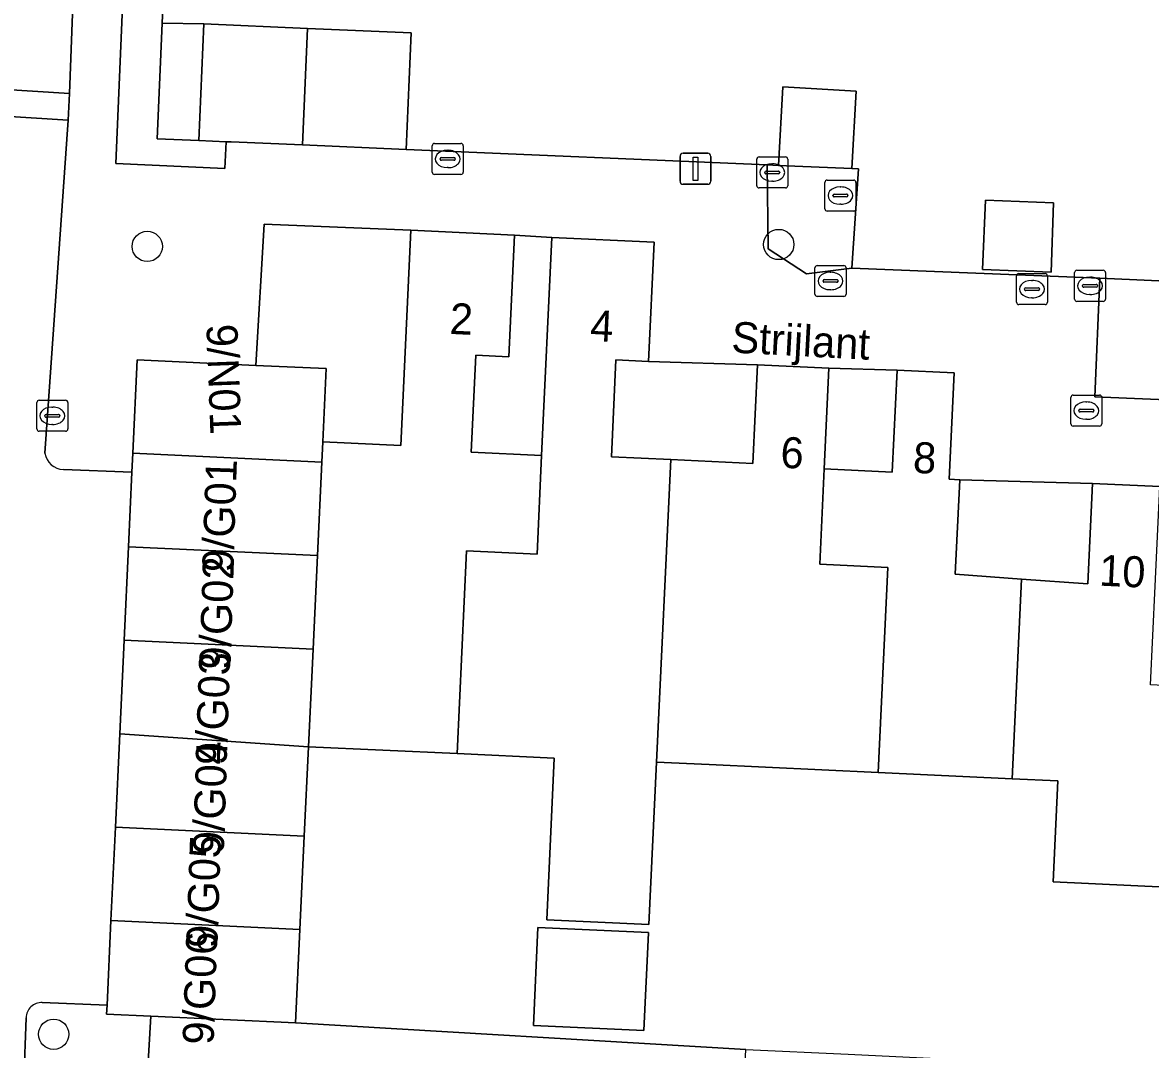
# Model space of a CAD drawing. Extents: x 162989 to 165008, y 383432 to 384338.
# Drawn here: x 164453.95 to 164490.32, y 383673.41 to 383706.53 of the extents above; entities that cross this region are included whole.
import ezdxf

# ---------------------------------------------------------------- set-up
doc = ezdxf.new("R2010")
doc.units = 0
for name, color, linetype in [('IMGEO_Boom', 7, 'Continuous'), ('IMGEO_Erf', 7, 'Continuous'), ('IMGEO_Groenvoorziening', 7, 'Continuous'), ('IMGEO_Kolk', 7, 'Continuous'), ('IMGEO_Lichtmast', 7, 'Continuous'), ('IMGEO_Openbare_ruimte_label', 7, 'Continuous'), ('IMGEO_Pand', 7, 'Continuous'), ('IMGEO_Pand_nummerreeks', 7, 'Continuous'), ('IMGEO_Rijbaan_lokaal_open', 7, 'Continuous'), ('IMGEO_Rioolput', 7, 'Continuous'), ('IMGEO_Voetpad_open', 7, 'Continuous')]:
    doc.layers.add(name, color=color, linetype=linetype)

msp = doc.modelspace()

# ---------------------------------------------------------------- linework, layer by layer
at = {"layer": 'IMGEO_Boom'}
for centre in [(164457.973, 383699.31), (164478.338, 383699.371), (164454.955, 383673.902)]:
    msp.add_circle(centre, 0.489, dxfattribs=at)
at = {"layer": 'IMGEO_Erf'}
for points in [[(164458.65, 383710.873), (164458.452, 383706.508), (164459.801, 383706.482), (164463.14, 383706.338), (164466.481, 383706.194), (164466.319, 383702.436), (164477.961, 383701.935), (164478.326, 383701.919), (164478.474, 383704.453), (164480.839, 383704.315), (164480.693, 383701.817), (164480.912, 383701.808), (164480.695, 383698.608), (164488.69, 383698.28), (164492.025, 383698.138)], [(164492.198, 383678.579), (164487.187, 383678.813), (164487.34, 383682.073), (164485.867, 383682.142), (164481.543, 383682.345), (164476.098, 383682.6), (164474.398, 383682.68), (164474.152, 383677.44), (164470.854, 383677.595), (164471.098, 383682.804), (164467.966, 383682.951), (164463.17, 383683.175), (164463.035, 383680.294), (164462.894, 383677.279), (164462.753, 383674.265), (164477.272, 383673.411), (164480.575, 383673.257), (164483.879, 383673.102), (164483.694, 383669.149), (164493.26, 383668.763)]]:
    msp.add_lwpolyline(points, dxfattribs=at)
for points in [[(164459.801, 383706.482), (164458.452, 383706.508), (164458.291, 383702.782), (164459.639, 383702.724)], [(164487.119, 383698.479), (164484.91, 383698.57), (164485.001, 383700.8), (164487.198, 383700.71)], [(164463.742, 383695.367), (164463.632, 383693.002), (164466.145, 383692.884), (164466.471, 383699.831), (164461.74, 383700.022), (164461.477, 383695.473)], [(164469.812, 383699.674), (164469.628, 383695.747), (164468.564, 383695.797), (164468.417, 383692.674), (164470.688, 383692.567), (164471.017, 383699.602)], [(164474.138, 383695.599), (164473.089, 383695.648), (164472.943, 383692.525), (164474.857, 383692.435), (164477.504, 383692.311), (164477.653, 383695.492)], [(164479.958, 383695.384), (164479.806, 383692.132), (164481.999, 383692.029), (164482.154, 383695.317)], [(164484.173, 383691.786), (164484.031, 383688.742), (164486.168, 383688.582), (164488.303, 383688.423), (164488.455, 383691.664)], [(164474.14, 383677.178), (164474.139, 383677.175), (164473.991, 383674.018), (164470.425, 383674.185), (164470.573, 383677.346)]]:
    msp.add_lwpolyline(points, close=True, dxfattribs=at)
at = {"layer": 'IMGEO_Groenvoorziening'}
for points in [[(164458.65, 383710.873), (164458.669, 383711.3), (164457.36, 383711.359), (164456.956, 383701.979), (164460.473, 383701.818), (164460.52, 383702.686), (164459.639, 383702.724), (164458.291, 383702.782), (164458.452, 383706.508)], [(164480.912, 383701.808), (164480.693, 383701.817), (164478.326, 383701.919), (164477.961, 383701.935), (164478.001, 383699.227), (164479.231, 383698.422), (164480.695, 383698.608)]]:
    msp.add_lwpolyline(points, close=True, dxfattribs=at)
at = {"layer": 'IMGEO_Kolk'}
for p, q in [((164467.161, 383701.703), (164467.161, 383702.555)), ((164467.236, 383702.629), (164468.088, 383702.629)), ((164467.649, 383702.409), (164467.674, 383702.409)), ((164468.162, 383702.555), (164468.162, 383701.703)), ((164467.42, 383702.123), (164467.42, 383702.135)), ((164467.858, 383702.086), (164467.46, 383702.086)), ((164467.463, 383702.172), (164467.861, 383702.172)), ((164467.904, 383702.135), (164467.904, 383702.123)), ((164477.627, 383701.268), (164477.627, 383702.12)), ((164477.702, 383702.194), (164478.554, 383702.194)), ((164478.115, 383701.974), (164478.14, 383701.974)), ((164478.628, 383702.12), (164478.628, 383701.268)), ((164468.088, 383701.629), (164467.236, 383701.629)), ((164467.672, 383701.849), (164467.647, 383701.849)), ((164477.886, 383701.688), (164477.886, 383701.7)), ((164478.324, 383701.651), (164477.926, 383701.651)), ((164477.929, 383701.737), (164478.327, 383701.737)), ((164478.37, 383701.7), (164478.37, 383701.688)), ((164478.138, 383701.414), (164478.113, 383701.414)), ((164478.554, 383701.194), (164477.702, 383701.194)), ((164486.004, 383697.506), (164486.004, 383698.358)), ((164486.079, 383698.432), (164486.931, 383698.432)), ((164487.005, 383698.358), (164487.005, 383697.506)), ((164486.306, 383697.975), (164486.704, 383697.975)), ((164486.492, 383698.212), (164486.517, 383698.212)), ((164486.263, 383697.926), (164486.263, 383697.938)), ((164486.701, 383697.889), (164486.303, 383697.889)), ((164486.515, 383697.652), (164486.49, 383697.652)), ((164486.747, 383697.938), (164486.747, 383697.926)), ((164486.931, 383697.432), (164486.079, 383697.432)), ((164454.486, 383694.347), (164455.338, 383694.347)), ((164454.411, 383693.421), (164454.411, 383694.273)), ((164454.899, 383694.127), (164454.924, 383694.127)), ((164455.412, 383694.273), (164455.412, 383693.421)), ((164454.67, 383693.841), (164454.67, 383693.853)), ((164455.108, 383693.804), (164454.71, 383693.804)), ((164454.713, 383693.89), (164455.111, 383693.89)), ((164455.154, 383693.853), (164455.154, 383693.841)), ((164455.338, 383693.347), (164454.486, 383693.347)), ((164454.922, 383693.567), (164454.897, 383693.567))]:
    msp.add_line(p, q, dxfattribs=at)
for points in [[(164467.161, 383701.703), (164467.161, 383702.555)], [(164467.236, 383702.629), (164468.088, 383702.629)], [(164468.162, 383702.555), (164468.162, 383701.703)], [(164477.627, 383701.268), (164477.627, 383702.12)], [(164477.702, 383702.194), (164478.554, 383702.194)], [(164478.628, 383702.12), (164478.628, 383701.268)], [(164468.088, 383701.629), (164467.236, 383701.629)], [(164478.554, 383701.194), (164477.702, 383701.194)], [(164486.004, 383697.506), (164486.004, 383698.358)], [(164486.079, 383698.432), (164486.931, 383698.432)], [(164487.005, 383698.358), (164487.005, 383697.506)], [(164486.931, 383697.432), (164486.079, 383697.432)], [(164454.486, 383694.347), (164455.338, 383694.347)], [(164454.411, 383693.421), (164454.411, 383694.273)], [(164455.412, 383694.273), (164455.412, 383693.421)], [(164455.338, 383693.347), (164454.486, 383693.347)]]:
    msp.add_lwpolyline(points, dxfattribs=at)
for centre, radius, start, end in [((164467.238, 383702.553), 0.0765, 91.552, 178.448), ((164467.238, 383702.553), 0.0765, 91.552, 178.448), ((164468.086, 383702.553), 0.0765, 1.552, 88.448), ((164468.086, 383702.553), 0.0765, 1.552, 88.448), ((164467.46, 383702.132), 0.0403, 85.8775, 175.7526), ((164467.457, 383702.122), 0.0366, 178.938, 274.7102), ((164467.861, 383702.129), 0.043, 264.8664, 352.4533), ((164467.865, 383702.134), 0.0386, 1.7309, 96.639), ((164477.704, 383702.118), 0.0765, 91.552, 178.448), ((164477.704, 383702.118), 0.0765, 91.552, 178.448), ((164478.552, 383702.118), 0.0765, 1.552, 88.448), ((164478.552, 383702.118), 0.0765, 1.552, 88.448), ((164467.238, 383701.705), 0.0765, 181.552, 268.448), ((164467.238, 383701.705), 0.0765, 181.552, 268.448), ((164468.086, 383701.705), 0.0765, 271.552, 358.448), ((164468.086, 383701.705), 0.0765, 271.552, 358.448), ((164477.926, 383701.697), 0.0403, 85.8775, 175.7526), ((164477.923, 383701.687), 0.0366, 178.938, 274.7102), ((164478.327, 383701.694), 0.043, 264.8664, 352.4533), ((164478.331, 383701.699), 0.0386, 1.7309, 96.639), ((164477.704, 383701.27), 0.0765, 181.552, 268.448), ((164477.704, 383701.27), 0.0765, 181.552, 268.448), ((164478.552, 383701.27), 0.0765, 271.552, 358.448), ((164478.552, 383701.27), 0.0765, 271.552, 358.448), ((164486.081, 383698.356), 0.0765, 91.552, 178.448), ((164486.081, 383698.356), 0.0765, 91.552, 178.448), ((164486.929, 383698.356), 0.0765, 1.552, 88.448), ((164486.929, 383698.356), 0.0765, 1.552, 88.448), ((164486.303, 383697.935), 0.0403, 85.8775, 175.7526), ((164486.708, 383697.937), 0.0386, 1.7309, 96.639), ((164486.3, 383697.925), 0.0366, 178.938, 274.7102), ((164486.704, 383697.932), 0.043, 264.8664, 352.4533), ((164486.081, 383697.508), 0.0765, 181.552, 268.448), ((164486.081, 383697.508), 0.0765, 181.552, 268.448), ((164486.929, 383697.508), 0.0765, 271.552, 358.448), ((164486.929, 383697.508), 0.0765, 271.552, 358.448), ((164454.488, 383694.271), 0.0765, 91.552, 178.448), ((164454.488, 383694.271), 0.0765, 91.552, 178.448), ((164455.336, 383694.271), 0.0765, 1.552, 88.448), ((164455.336, 383694.271), 0.0765, 1.552, 88.448), ((164454.71, 383693.85), 0.0403, 85.8775, 175.7526), ((164454.707, 383693.84), 0.0366, 178.938, 274.7102), ((164455.111, 383693.847), 0.043, 264.8664, 352.4533), ((164455.115, 383693.852), 0.0386, 1.7309, 96.639), ((164454.488, 383693.423), 0.0765, 181.552, 268.448), ((164454.488, 383693.423), 0.0765, 181.552, 268.448), ((164455.336, 383693.423), 0.0765, 271.552, 358.448), ((164455.336, 383693.423), 0.0765, 271.552, 358.448)]:
    msp.add_arc(centre, radius, start, end, dxfattribs=at)
for centre, major_axis, ratio, start_param, end_param in [((164467.648, 383702.129), (-0.387, 0.002), 0.722429, 4.712389, 7.853982), ((164467.673, 383702.129), (-0.39, 0.002), 0.717154, 1.570796, 4.712389), ((164478.114, 383701.694), (-0.387, 0.002), 0.722429, 4.712389, 7.853982), ((164478.139, 383701.694), (-0.39, 0.002), 0.717154, 1.570796, 4.712389), ((164486.491, 383697.932), (-0.387, 0.002), 0.722429, 4.712389, 7.853982), ((164486.516, 383697.932), (-0.39, 0.002), 0.717154, 1.570796, 4.712389), ((164454.898, 383693.847), (-0.387, 0.002), 0.722429, 4.712389, 7.853982), ((164454.923, 383693.847), (-0.39, 0.002), 0.717154, 1.570796, 4.712389)]:
    msp.add_ellipse(centre, major_axis=major_axis, ratio=ratio, start_param=start_param, end_param=end_param, dxfattribs=at)
at = {"layer": 'IMGEO_Lichtmast'}
for p, q in [((164475.156, 383701.413), (164475.156, 383702.213)), ((164475.156, 383702.213), (164475.156, 383701.413)), ((164475.256, 383702.313), (164476.046, 383702.313)), ((164476.046, 383702.313), (164475.256, 383702.313)), ((164476.146, 383702.213), (164476.146, 383701.413)), ((164476.146, 383701.413), (164476.146, 383702.213)), ((164476.046, 383701.313), (164475.256, 383701.313)), ((164475.256, 383701.313), (164476.046, 383701.313))]:
    msp.add_line(p, q, dxfattribs=at)
msp.add_lwpolyline([(164475.576, 383702.188), (164475.726, 383702.188), (164475.726, 383701.438), (164475.576, 383701.438), (164475.576, 383702.188)], dxfattribs=at)
for centre, start, end in [((164475.256, 383702.213), 90, 180), ((164475.256, 383702.213), 90, 180), ((164476.046, 383702.213), 0, 90), ((164476.046, 383702.213), 360, 90), ((164475.256, 383701.413), 180, 270), ((164475.256, 383701.413), 180, 270), ((164476.046, 383701.413), 270, 0), ((164476.046, 383701.413), 270, 0)]:
    msp.add_arc(centre, 0.1, start, end, dxfattribs=at)
at = {"layer": 'IMGEO_Pand'}
for points in [[(164463.14, 383706.338), (164459.801, 383706.482), (164459.639, 383702.724), (164460.52, 383702.686), (164460.678, 383702.679), (164462.98, 383702.58)], [(164463.14, 383706.338), (164462.98, 383702.58), (164466.319, 383702.436), (164466.481, 383706.194)], [(164478.326, 383701.919), (164480.693, 383701.817), (164480.839, 383704.315), (164478.474, 383704.453)], [(164487.198, 383700.71), (164485.001, 383700.8), (164484.91, 383698.57), (164487.119, 383698.479)], [(164463.17, 383683.175), (164467.966, 383682.951), (164468.268, 383689.487), (164470.543, 383689.382), (164470.688, 383692.567), (164468.417, 383692.674), (164468.564, 383695.797), (164469.628, 383695.747), (164469.812, 383699.674), (164466.471, 383699.831), (164466.145, 383692.884), (164463.632, 383693.002), (164463.601, 383692.35), (164463.459, 383689.339), (164463.318, 383686.324)], [(164467.966, 383682.951), (164471.098, 383682.804), (164470.854, 383677.595), (164474.152, 383677.44), (164474.398, 383682.68), (164474.857, 383692.435), (164472.943, 383692.525), (164473.089, 383695.648), (164474.138, 383695.599), (164474.319, 383699.447), (164471.017, 383699.602), (164470.688, 383692.567), (164470.543, 383689.382), (164468.268, 383689.487)], [(164492.025, 383698.138), (164488.69, 383698.28), (164488.533, 383694.461), (164491.859, 383694.319)], [(164457.509, 383692.64), (164463.601, 383692.35), (164463.632, 383693.002), (164463.742, 383695.367), (164461.477, 383695.473), (164457.65, 383695.653)], [(164481.543, 383682.345), (164481.854, 383688.959), (164479.659, 383689.063), (164479.806, 383692.132), (164479.958, 383695.384), (164477.653, 383695.492), (164477.504, 383692.311), (164474.857, 383692.435), (164474.398, 383682.68), (164476.098, 383682.6)], [(164481.543, 383682.345), (164485.867, 383682.142), (164486.168, 383688.582), (164484.031, 383688.742), (164484.173, 383691.786), (164483.835, 383691.802), (164483.996, 383695.231), (164482.154, 383695.317), (164481.999, 383692.029), (164479.806, 383692.132), (164479.659, 383689.063), (164481.854, 383688.959)], [(164463.459, 383689.339), (164463.601, 383692.35), (164457.509, 383692.64), (164457.48, 383692.025), (164457.367, 383689.625)], [(164486.168, 383688.582), (164485.867, 383682.142), (164487.34, 383682.073), (164487.187, 383678.813), (164492.198, 383678.579), (164492.501, 383685.065), (164490.327, 383685.166), (164490.473, 383688.347), (164490.624, 383691.562), (164488.455, 383691.664), (164488.303, 383688.423)], [(164463.459, 383689.339), (164457.367, 383689.625), (164457.226, 383686.61), (164463.318, 383686.324)], [(164463.17, 383683.175), (164463.318, 383686.324), (164457.226, 383686.61), (164457.085, 383683.595)], [(164463.17, 383683.175), (164457.085, 383683.595), (164456.944, 383680.58), (164463.035, 383680.294)], [(164463.035, 383680.294), (164456.944, 383680.58), (164456.802, 383677.565), (164462.894, 383677.279)], [(164462.894, 383677.279), (164456.802, 383677.565), (164456.675, 383674.845), (164456.661, 383674.55), (164458.084, 383674.483), (164462.753, 383674.265)], [(164474.14, 383677.178), (164470.573, 383677.346), (164470.425, 383674.185), (164473.991, 383674.018), (164474.139, 383677.175)]]:
    msp.add_lwpolyline(points, close=True, dxfattribs=at)
at = {"layer": 'IMGEO_Rijbaan_lokaal_open'}
for points in [[(164450.803, 383706.502), (164450.275, 383706.546), (164450.179, 383704.576), (164455.465, 383704.244), (164455.774, 383712.532)], [(164454.671, 383692.644), (164455.418, 383703.384), (164450.137, 383703.716), (164450.07, 383702.35), (164449.622, 383693.462), (164450.583, 383693.414), (164450.188, 383685.696), (164449.958, 383681.179), (164451.016, 383681.114), (164450.203, 383664.594), (164449.146, 383664.664), (164449.061, 383663.493), (164449.027, 383662.918), (164454.132, 383662.728), (164454.153, 383663.425), (164454.18, 383664.424), (164453.109, 383664.471), (164453.477, 383672.438), (164453.997, 383672.413), (164454.064, 383674.434)], [(164457.085, 383683.595), (164457.226, 383686.61), (164457.367, 383689.625), (164457.48, 383692.025), (164455.267, 383692.112)], [(164454.586, 383674.924), (164456.675, 383674.845), (164456.802, 383677.565), (164456.944, 383680.58), (164457.085, 383683.595)]]:
    msp.add_lwpolyline(points, dxfattribs=at)
msp.add_lwpolyline([(164455.418, 383703.384), (164455.465, 383704.244), (164450.179, 383704.576), (164450.137, 383703.716)], close=True, dxfattribs=at)
for centre, radius, start, end in [((164455.289, 383692.736), 0.624, 188.4751, 268.0196), ((164454.561, 383674.427), 0.497, 87.1463, 179.2315)]:
    msp.add_arc(centre, radius, start, end, dxfattribs=at)
at = {"layer": 'IMGEO_Rioolput'}
for p, q in [((164479.827, 383700.522), (164479.827, 383701.374)), ((164479.902, 383701.448), (164480.754, 383701.448)), ((164480.828, 383701.374), (164480.828, 383700.522)), ((164480.086, 383700.942), (164480.086, 383700.954)), ((164480.524, 383700.905), (164480.126, 383700.905)), ((164480.129, 383700.991), (164480.527, 383700.991)), ((164480.315, 383701.228), (164480.34, 383701.228)), ((164480.57, 383700.954), (164480.57, 383700.942)), ((164480.338, 383700.668), (164480.313, 383700.668)), ((164480.754, 383700.448), (164479.902, 383700.448)), ((164479.581, 383698.694), (164480.433, 383698.694)), ((164479.506, 383697.768), (164479.506, 383698.62)), ((164479.994, 383698.474), (164480.019, 383698.474)), ((164480.507, 383698.62), (164480.507, 383697.768)), ((164487.875, 383697.612), (164487.875, 383698.464)), ((164487.95, 383698.538), (164488.802, 383698.538)), ((164488.876, 383698.464), (164488.876, 383697.612)), ((164479.765, 383698.188), (164479.765, 383698.2)), ((164480.203, 383698.151), (164479.805, 383698.151)), ((164479.808, 383698.237), (164480.206, 383698.237)), ((164480.249, 383698.2), (164480.249, 383698.188)), ((164488.134, 383698.032), (164488.134, 383698.044)), ((164488.572, 383697.995), (164488.174, 383697.995)), ((164488.177, 383698.081), (164488.575, 383698.081)), ((164488.363, 383698.318), (164488.388, 383698.318)), ((164488.618, 383698.044), (164488.618, 383698.032)), ((164480.433, 383697.694), (164479.581, 383697.694)), ((164480.017, 383697.914), (164479.992, 383697.914)), ((164488.386, 383697.758), (164488.361, 383697.758)), ((164488.802, 383697.538), (164487.95, 383697.538)), ((164487.756, 383693.587), (164487.756, 383694.439)), ((164487.831, 383694.513), (164488.683, 383694.513)), ((164488.757, 383694.439), (164488.757, 383693.587)), ((164488.015, 383694.007), (164488.015, 383694.019)), ((164488.453, 383693.97), (164488.055, 383693.97)), ((164488.058, 383694.056), (164488.456, 383694.056)), ((164488.244, 383694.293), (164488.269, 383694.293)), ((164488.499, 383694.019), (164488.499, 383694.007)), ((164488.267, 383693.733), (164488.242, 383693.733)), ((164488.683, 383693.513), (164487.831, 383693.513))]:
    msp.add_line(p, q, dxfattribs=at)
for points in [[(164479.827, 383700.522), (164479.827, 383701.374)], [(164479.902, 383701.448), (164480.754, 383701.448)], [(164480.828, 383701.374), (164480.828, 383700.522)], [(164480.754, 383700.448), (164479.902, 383700.448)], [(164479.581, 383698.694), (164480.433, 383698.694)], [(164479.506, 383697.768), (164479.506, 383698.62)], [(164480.507, 383698.62), (164480.507, 383697.768)], [(164487.875, 383697.612), (164487.875, 383698.464)], [(164487.95, 383698.538), (164488.802, 383698.538)], [(164488.876, 383698.464), (164488.876, 383697.612)], [(164480.433, 383697.694), (164479.581, 383697.694)], [(164488.802, 383697.538), (164487.95, 383697.538)], [(164487.756, 383693.587), (164487.756, 383694.439)], [(164487.831, 383694.513), (164488.683, 383694.513)], [(164488.757, 383694.439), (164488.757, 383693.587)], [(164488.683, 383693.513), (164487.831, 383693.513)]]:
    msp.add_lwpolyline(points, dxfattribs=at)
for centre, radius, start, end in [((164479.904, 383701.372), 0.0765, 91.552, 178.448), ((164479.904, 383701.372), 0.0765, 91.552, 178.448), ((164480.752, 383701.372), 0.0765, 1.552, 88.448), ((164480.752, 383701.372), 0.0765, 1.552, 88.448), ((164480.126, 383700.951), 0.0403, 85.8775, 175.7526), ((164480.123, 383700.941), 0.0366, 178.938, 274.7102), ((164480.527, 383700.948), 0.043, 264.8664, 352.4533), ((164480.531, 383700.953), 0.0386, 1.7309, 96.639), ((164479.904, 383700.524), 0.0765, 181.552, 268.448), ((164479.904, 383700.524), 0.0765, 181.552, 268.448), ((164480.752, 383700.524), 0.0765, 271.552, 358.448), ((164480.752, 383700.524), 0.0765, 271.552, 358.448), ((164479.583, 383698.618), 0.0765, 91.552, 178.448), ((164479.583, 383698.618), 0.0765, 91.552, 178.448), ((164480.431, 383698.618), 0.0765, 1.552, 88.448), ((164480.431, 383698.618), 0.0765, 1.552, 88.448), ((164487.952, 383698.462), 0.0765, 91.552, 178.448), ((164487.952, 383698.462), 0.0765, 91.552, 178.448), ((164488.8, 383698.462), 0.0765, 1.552, 88.448), ((164488.8, 383698.462), 0.0765, 1.552, 88.448), ((164479.805, 383698.197), 0.0403, 85.8775, 175.7526), ((164479.802, 383698.187), 0.0366, 178.938, 274.7102), ((164480.206, 383698.194), 0.043, 264.8664, 352.4533), ((164480.21, 383698.199), 0.0386, 1.7309, 96.639), ((164488.174, 383698.041), 0.0403, 85.8775, 175.7526), ((164488.171, 383698.031), 0.0366, 178.938, 274.7102), ((164488.575, 383698.038), 0.043, 264.8664, 352.4533), ((164488.579, 383698.043), 0.0386, 1.7309, 96.639), ((164479.583, 383697.77), 0.0765, 181.552, 268.448), ((164479.583, 383697.77), 0.0765, 181.552, 268.448), ((164480.431, 383697.77), 0.0765, 271.552, 358.448), ((164480.431, 383697.77), 0.0765, 271.552, 358.448), ((164487.952, 383697.614), 0.0765, 181.552, 268.448), ((164487.952, 383697.614), 0.0765, 181.552, 268.448), ((164488.8, 383697.614), 0.0765, 271.552, 358.448), ((164488.8, 383697.614), 0.0765, 271.552, 358.448), ((164487.833, 383694.437), 0.0765, 91.552, 178.448), ((164487.833, 383694.437), 0.0765, 91.552, 178.448), ((164488.681, 383694.437), 0.0765, 1.552, 88.448), ((164488.681, 383694.437), 0.0765, 1.552, 88.448), ((164488.055, 383694.016), 0.0403, 85.8775, 175.7526), ((164488.052, 383694.006), 0.0366, 178.938, 274.7102), ((164488.456, 383694.013), 0.043, 264.8664, 352.4533), ((164488.46, 383694.018), 0.0386, 1.7309, 96.639), ((164487.833, 383693.589), 0.0765, 181.552, 268.448), ((164487.833, 383693.589), 0.0765, 181.552, 268.448), ((164488.681, 383693.589), 0.0765, 271.552, 358.448), ((164488.681, 383693.589), 0.0765, 271.552, 358.448)]:
    msp.add_arc(centre, radius, start, end, dxfattribs=at)
for centre, major_axis, ratio, start_param, end_param in [((164480.314, 383700.948), (-0.387, 0.002), 0.722429, 4.712389, 7.853982), ((164480.339, 383700.948), (-0.39, 0.002), 0.717154, 1.570796, 4.712389), ((164479.993, 383698.194), (-0.387, 0.002), 0.722429, 4.712389, 7.853982), ((164480.018, 383698.194), (-0.39, 0.002), 0.717154, 1.570796, 4.712389), ((164488.362, 383698.038), (-0.387, 0.002), 0.722429, 4.712389, 7.853982), ((164488.387, 383698.038), (-0.39, 0.002), 0.717154, 1.570796, 4.712389), ((164488.243, 383694.013), (-0.387, 0.002), 0.722429, 4.712389, 7.853982), ((164488.268, 383694.013), (-0.39, 0.002), 0.717154, 1.570796, 4.712389)]:
    msp.add_ellipse(centre, major_axis=major_axis, ratio=ratio, start_param=start_param, end_param=end_param, dxfattribs=at)
at = {"layer": 'IMGEO_Voetpad_open'}
for points in [[(164491.859, 383694.319), (164488.533, 383694.461), (164488.69, 383698.28), (164480.695, 383698.608), (164479.231, 383698.422), (164478.001, 383699.227), (164477.961, 383701.935), (164466.319, 383702.436), (164462.98, 383702.58), (164460.678, 383702.679), (164460.52, 383702.686), (164460.473, 383701.818), (164456.956, 383701.979), (164457.36, 383711.359), (164458.669, 383711.3), (164458.781, 383713.747), (164459.204, 383723.552), (164459.476, 383730.497), (164457.314, 383730.623), (164457.077, 383724.605)], [(164455.774, 383712.532), (164455.465, 383704.244), (164455.418, 383703.384), (164454.671, 383692.644)], [(164455.267, 383692.112), (164457.48, 383692.025), (164457.509, 383692.64), (164457.65, 383695.653), (164461.477, 383695.473), (164461.74, 383700.022), (164466.471, 383699.831), (164469.812, 383699.674), (164471.017, 383699.602), (164474.319, 383699.447), (164474.138, 383695.599), (164477.653, 383695.492), (164479.958, 383695.384), (164482.154, 383695.317), (164483.996, 383695.231), (164483.835, 383691.802), (164484.173, 383691.786), (164488.455, 383691.664), (164490.624, 383691.562)], [(164457.962, 383672.272), (164458.084, 383674.483), (164456.661, 383674.55), (164456.675, 383674.845), (164454.586, 383674.924)], [(164454.064, 383674.434), (164453.997, 383672.413)], [(164493.26, 383668.763), (164483.694, 383669.149), (164480.39, 383669.304), (164477.087, 383669.459), (164477.272, 383673.411), (164462.753, 383674.265), (164458.084, 383674.483), (164457.962, 383672.272), (164460.167, 383672.176), (164459.737, 383663.541), (164457.526, 383663.661), (164457.432, 383661.812), (164459.085, 383661.755), (164458.992, 383659.745), (164462.393, 383659.568), (164468.608, 383659.244), (164468.595, 383659.004), (164473.276, 383658.759), (164477.84, 383658.521), (164482.404, 383658.282), (164486.967, 383658.044), (164491.353, 383657.815)]]:
    msp.add_lwpolyline(points, dxfattribs=at)
for centre, radius, start, end in [((164455.289, 383692.736), 0.624, 188.4751, 268.0196), ((164454.561, 383674.427), 0.497, 87.1463, 179.2315)]:
    msp.add_arc(centre, radius, start, end, dxfattribs=at)

# ---------------------------------------------------------------- texts
at = {"layer": 'IMGEO_Openbare_ruimte_label'}
msp.add_text('Strijlant', height=1, rotation=356.9631, dxfattribs=at).set_placement((164476.797, 383695.889))
at = {"layer": 'IMGEO_Pand_nummerreeks'}
for s, rotation, p in [('2', 357.3095, (164467.71, 383696.489)), ('4', 357.3124, (164472.239, 383696.261)), ('9/N01', 272.1211, (164459.878, 383696.789)), ('6', 357.3174, (164478.378, 383692.174)), ('8', 357.3269, (164482.652, 383692.01)), ('9/G01', 88.0189, (164460.741, 383688.788)), ('9/G02', 88.0189, (164460.648, 383685.647)), ('10', 357.3076, (164488.654, 383688.371)), ('9/G03', 88.0189, (164460.528, 383682.569)), ('9/G04', 88.0189, (164460.438, 383679.694)), ('9/G05', 88.0189, (164460.228, 383676.669)), ('9/G06', 88.0189, (164460.109, 383673.554))]:
    msp.add_text(s, height=1, rotation=rotation, dxfattribs=at).set_placement(p)

doc.saveas('drawing.dxf')
